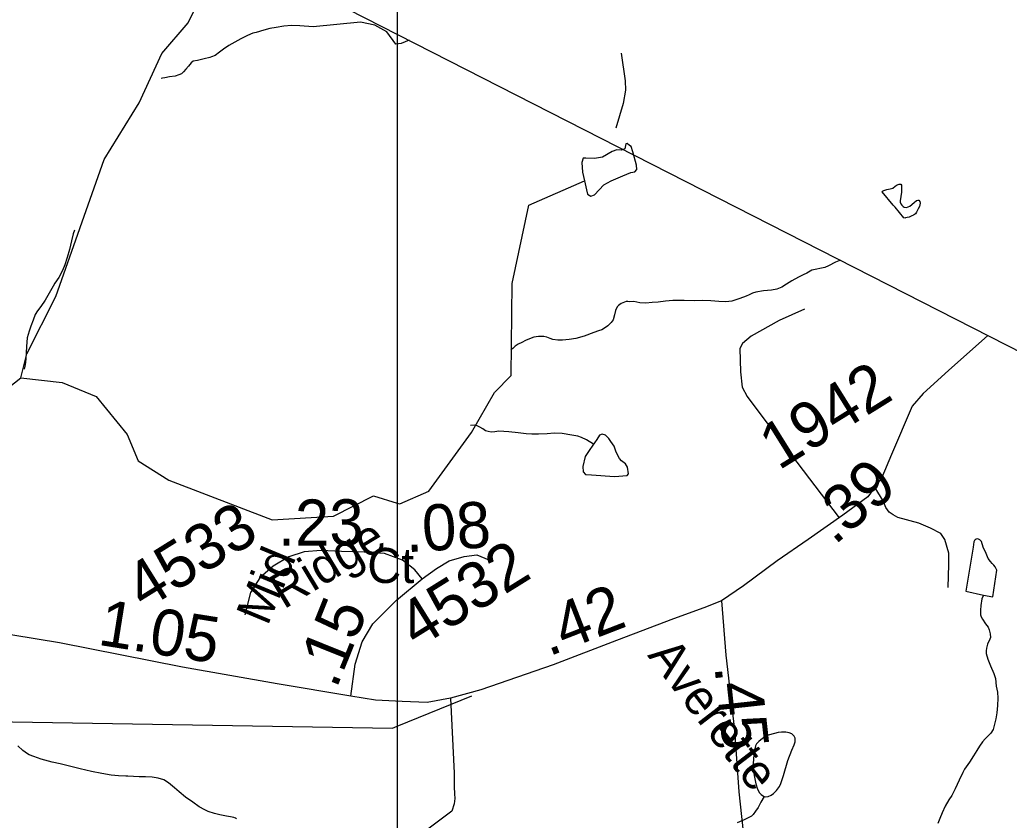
# Model space of a CAD drawing. Extents: x 2001466 to 31450019, y -30647475 to 847247.
# Drawn here: x 2155878 to 2161241, y 812094 to 816435 of the extents above; entities that cross this region are included whole.
import ezdxf

# ---------------------------------------------------------------- set-up
doc = ezdxf.new("R2010")
doc.units = 0
for name, color, linetype in [('Exist Boundary Political CountyLine', 7, 'Continuous'), ('Exist Hydrographic Creek Single Shore', 7, 'Continuous'), ('Exist Hydrographic Misc Water Feature', 7, 'Continuous'), ('Exist Road Non-System Type 51', 7, 'Continuous'), ('Exist Road Secondary Mileage Hundredths English Label', 7, 'Continuous'), ('Exist Road Secondary Type 51 Attributed', 7, 'Continuous'), ('Exist Road Secondary Type 51 Label', 7, 'Continuous'), ('Exist Road Secondary Type 51 Number Label', 7, 'Continuous'), ('Exist Utilities Electrical Transmission Line', 7, 'Continuous'), ('Map Preparation Inset Cut Line', 7, 'Continuous')]:
    doc.layers.add(name, color=color, linetype=linetype)

msp = doc.modelspace()

# ---------------------------------------------------------------- linework, layer by layer
at = {"layer": 'Exist Boundary Political CountyLine'}
msp.add_lwpolyline([(2192034.4, 787592.5), (2192017, 787600), (2191946.5, 788439.9), (2191463.2, 794429.1), (2179298.2, 796463.3), (2169375.3, 810513.7), (2153809.3, 818455.4), (2147151.2, 821629.4), (2135812.5, 826366.6), (2133839.4, 827270.1)], dxfattribs=at)
at = {"layer": 'Exist Hydrographic Creek Single Shore'}
for points in [[(2155883.4, 814492.5), (2155916.4, 814623), (2156073.2, 814934.7), (2156335.3, 815677.3), (2156525.4, 815985), (2156648.2, 816251.5), (2156791.3, 816417.8), (2156845.1, 816529), (2156882.8, 816599), (2156931.3, 816647.5), (2156945.6, 816728.2), (2156996.2, 816829.4)], [(2155134.9, 813079.6), (2155100.5, 813151.2), (2155107.2, 813294.6), (2154989.3, 813451.2), (2154964.3, 813520.6), (2154971.3, 813677.9), (2155145.4, 813910.5), (2155883.4, 814492.5)]]:
    msp.add_lwpolyline(points, dxfattribs=at)
at = {"layer": 'Exist Hydrographic Misc Water Feature'}
for points in [[(2157987.9, 816323.5), (2157945.3, 816306.5), (2157916.6, 816302.9), (2157868.1, 816369.3), (2157801.7, 816405.2), (2157724.5, 816421.3), (2157467.6, 816396.4), (2157395.4, 816401.6), (2157351.3, 816403.4), (2157309.1, 816399.3), (2157267.3, 816393), (2157233, 816386.8), (2157201, 816378.7), (2157159.6, 816366.3), (2157141.6, 816362.5), (2157111.8, 816350), (2157075.5, 816331.9), (2157011.8, 816295.7), (2156982, 816275.5), (2156960.3, 816259.3), (2156936.5, 816241.4), (2156918.1, 816233.2), (2156908.4, 816231.1), (2156878.3, 816223), (2156842.4, 816214.7), (2156818.8, 816210.5), (2156806.5, 816200.6), (2156792.4, 816182.5), (2156778.6, 816166.3), (2156766.5, 816152.3), (2156754.6, 816142.4), (2156740.9, 816136.3), (2156721.2, 816129.9), (2156689, 816125.9), (2156665, 816119.8), (2156651.1, 816117.9), (2156645.3, 816115.5)], [(2158939.2, 815562), (2158949.8, 815512), (2158955.7, 815489.2), (2158973.3, 815478.2), (2158993.9, 815485.5), (2159044.5, 815540.6), (2159083.4, 815561.2), (2159146.6, 815589.1), (2159189.9, 815606.7), (2159211.9, 815610.4), (2159222.9, 815623.6), (2159221.5, 815647.1), (2159201.6, 815718.4), (2159192.1, 815748.5), (2159182.6, 815752.2), (2159170.8, 815763.2), (2159162, 815762.5), (2159157.6, 815734.5), (2159140, 815727.2), (2159113.5, 815730.1), (2159088.6, 815721.3), (2159037.2, 815690.5), (2158992.4, 815682.4), (2158945.4, 815684.6), (2158931.5, 815683.9), (2158924.9, 815661.1), (2158928.5, 815608.9), (2158939.2, 815562)], [(2157924.3, 813814.2), (2157937.4, 813810.4), (2158095.3, 813879.3), (2158326.4, 814196), (2158450.2, 814413.3), (2158541.2, 814506.5), (2158546.4, 815005.1), (2158636.4, 815429.7), (2158939.2, 815562)], [(2160621.9, 815418.2), (2160611.9, 815430.3), (2160551.2, 815501.9), (2160553, 815505.7), (2160561, 815509.8), (2160577.4, 815513.8), (2160595, 815518), (2160609.4, 815521.9), (2160623.3, 815532), (2160632.8, 815540.3), (2160644.9, 815544.2), (2160653.1, 815544.2), (2160657.2, 815538.2), (2160657.6, 815528.4), (2160657.6, 815510.2), (2160657.2, 815500.5), (2160649.6, 815452.2), (2160649.8, 815446.4), (2160653.7, 815436.5), (2160657.8, 815430.2), (2160665.8, 815422.5), (2160671.5, 815418.4), (2160684, 815416.5), (2160701.9, 815424.8), (2160725.3, 815444.8), (2160737.6, 815454.7), (2160745.6, 815456.7), (2160751.5, 815457), (2160755.8, 815449.1), (2160757.9, 815441.1), (2160754, 815423), (2160747.8, 815408.9), (2160738, 815390.9), (2160732, 815382.9), (2160722.2, 815374.6), (2160712.1, 815370.9), (2160697.8, 815364.5), (2160688.1, 815362.3), (2160678.1, 815360.6), (2160674, 815358.4), (2160670.1, 815360.6), (2160621.9, 815418.2)], [(2156175.4, 815294), (2156167.6, 815273.3), (2156158.3, 815235.3), (2156148.5, 815189), (2156134.3, 815145.2), (2156123.1, 815105.2), (2156109.1, 815074.8), (2156089.2, 815036.9), (2156069.1, 815006.6), (2156059.3, 814990.6), (2156016, 814914.4), (2155992, 814880.3), (2155974.4, 814856.2), (2155962.3, 814836.2), (2155950.4, 814806.3), (2155938.7, 814774), (2155928.9, 814745.8), (2155919.2, 814710), (2155915.3, 814663.9), (2155913.5, 814628.1), (2155911.9, 814600), (2155910, 814575.9), (2155906.1, 814555.8), (2155901.5, 814540.7)], [(2160326.1, 815130.5), (2160298.6, 815119.7), (2160261.8, 815100), (2160242.1, 815091), (2160170, 815077.6), (2160144.3, 815061.6), (2160123.8, 815051.3), (2160098.2, 815039.4), (2160062.5, 815019.2), (2160034.4, 815001.1), (2160008.8, 814984.7), (2159980.7, 814974.8), (2159952.4, 814968.5), (2159908.3, 814964.2), (2159866.5, 814958), (2159848.5, 814951.8), (2159830.6, 814943.9), (2159814.8, 814935.8), (2159781, 814923.5), (2159736.9, 814909.4), (2159705.3, 814905.3), (2159666.8, 814907), (2159623.3, 814910.8), (2159579, 814912.6), (2159535.3, 814910.3), (2159478.9, 814911.9), (2159416.8, 814911.6), (2159377, 814909.1), (2159338.9, 814903.1), (2159305.1, 814900.9), (2159271, 814898.8), (2159239, 814900.4), (2159207, 814906.4), (2159185.3, 814906), (2159173, 814906.3), (2159164.8, 814906.3), (2159146.8, 814900.1), (2159137.1, 814895.9), (2159123.2, 814885.8), (2159115.4, 814877.6), (2159107.4, 814857.8), (2159101.9, 814833.9), (2159094.1, 814807.9), (2159083.6, 814793.6), (2159065.8, 814775.6), (2159048.1, 814761.7), (2159032.3, 814753.5), (2159013.9, 814747.4), (2158990.1, 814739.2), (2158936.6, 814718.9), (2158892.3, 814706.5), (2158856.2, 814700.6), (2158820.5, 814698.3), (2158794.5, 814698.2), (2158768, 814700.2), (2158752.4, 814705.8), (2158734.2, 814713.8), (2158718.4, 814717.9), (2158690.3, 814717.6), (2158664.5, 814713.4), (2158640.1, 814705.3), (2158618.6, 814695.2), (2158598.5, 814684.8), (2158578.6, 814674.9), (2158562.4, 814664.8), (2158550.7, 814652.7), (2158541.8, 814646.8), (2158538.8, 814644.8)], [(2155883.4, 814492.5), (2156108.3, 814468.1), (2156292.2, 814392.1), (2156460.4, 814185.2), (2156519.2, 814043), (2156686.3, 813937.8), (2157246.3, 813722.9), (2157579.3, 813742.3), (2157795.3, 813852.7), (2157924.3, 813814.2)], [(2158987.8, 814133.1), (2158949.1, 814157.1), (2158923.1, 814168.8), (2158903.2, 814176.7), (2158869.3, 814182.6), (2158817, 814190.5), (2158773.6, 814192.2), (2158737.1, 814190), (2158689.1, 814187.5), (2158653.4, 814187.3), (2158623.1, 814189.4), (2158579.4, 814195.2), (2158529.4, 814200.7), (2158501.3, 814202.6), (2158475.2, 814204.5), (2158453.3, 814200.5), (2158433.4, 814198.2), (2158417.4, 814202.3), (2158403.2, 814206), (2158387.5, 814215.7), (2158371.3, 814225.9), (2158357.3, 814233.7), (2158343.2, 814235.8), (2158321, 814235.5)], [(2159005.5, 814159.1), (2158968.6, 814104.9), (2158943.2, 814066.8), (2158929.3, 814012.5), (2158931.6, 813983.7), (2158944.3, 813969.8), (2158976.6, 813966.3), (2159101.2, 813958.3), (2159169.3, 813964), (2159177.3, 813972.1), (2159171.6, 814009), (2159161.2, 814027.5), (2159139.3, 814043.7), (2159127.7, 814055.2), (2159110.4, 814089.8), (2159098.9, 814122.2), (2159081.6, 814147.6), (2159070.1, 814164.9), (2159052.8, 814182.2), (2159034.3, 814186.8), (2159019.3, 814182.2), (2159005.5, 814159.1)], [(2161101.7, 813315.5), (2161151.6, 813305.9), (2161172.9, 813449.9), (2161164.5, 813467.9), (2161156.3, 813477.6), (2161148.3, 813485.7), (2161138.8, 813497.7), (2161126.1, 813513.4), (2161116.3, 813541.3), (2161099.9, 813575.4), (2161090, 813605.3), (2161081.8, 813615), (2161069.7, 813619.3), (2161061.7, 813618.9), (2161056, 813614.9), (2161051.9, 813611), (2161048, 813603.1), (2161046, 813575.1), (2161026.5, 813466.8), (2161005.4, 813336.9), (2161101.7, 813315.5)], [(2161101.7, 813315.5), (2161091.5, 813295.1), (2161085.9, 813259.4), (2161084.1, 813233.3), (2161084.1, 813215.5), (2161084.1, 813207.4), (2161088, 813197.4), (2161096.2, 813183.6), (2161112.2, 813159.7), (2161126.7, 813141.7), (2161132.5, 813125.8), (2161136.4, 813105.7), (2161139.1, 813085.5), (2161134.7, 813075.5), (2161123.3, 813049.7), (2161117.1, 813027.5), (2161115.1, 813013.6), (2161115.5, 812997.4), (2161125.3, 812967.8), (2161139.3, 812931.7), (2161157.9, 812889.9), (2161165.9, 812861.9), (2161170.4, 812821.9), (2161176.6, 812788.1), (2161178.6, 812756.1), (2161177, 812715.8), (2161173.3, 812675.8), (2161167.6, 812643.8), (2161159.4, 812607.7), (2161153.6, 812585.9), (2161140.1, 812565.6), (2161121.8, 812545.6), (2161109.9, 812535.7), (2161095.8, 812519.5), (2161080, 812495.6), (2161064.4, 812471.6), (2161046.6, 812443.4), (2161024.6, 812409), (2160998.8, 812371.1), (2160988.5, 812353.2), (2160969.3, 812310.7), (2160947.5, 812264.9), (2160929.7, 812228.6), (2160913.7, 812204.7), (2160894, 812170.8), (2160876.6, 812134.4), (2160864.3, 812104.2), (2160854.4, 812076.1)], [(2159912.2, 812223.1), (2159920, 812221.1), (2159934, 812223), (2159949.7, 812229.2), (2159963.9, 812239.2), (2159980.1, 812255.4), (2159995.7, 812277.4), (2160003.5, 812293.7), (2160017.2, 812337.5), (2160040.8, 812417.9), (2160062.3, 812473.8), (2160074.2, 812503.7), (2160080.2, 812519.8), (2160080.2, 812532), (2160080.2, 812539.7), (2160074.2, 812549.9), (2160062.1, 812561.9), (2160047.8, 812567.7), (2160030.1, 812571.6), (2160005.9, 812571.6), (2159988.1, 812569.4), (2159968, 812565.2), (2159934, 812554.9), (2159904, 812536.7), (2159884.3, 812520.6), (2159870.6, 812508.5), (2159864.7, 812496.8), (2159860.6, 812474.7), (2159854.6, 812428.6), (2159853.2, 812398.8), (2159853.2, 812368.7), (2159859.3, 812326.8), (2159867.3, 812290.7), (2159875.9, 812262.7), (2159888, 812243), (2159895.6, 812232.9), (2159908.3, 812224.9), (2159912.2, 812223.1)], [(2157053.2, 812100.9), (2157047.2, 812105.1), (2157039.2, 812108.8), (2157019.6, 812112.6), (2156999.3, 812116.4), (2156989, 812118.8), (2156963.4, 812122.7), (2156933.2, 812130.5), (2156899.4, 812142), (2156881.1, 812150.1), (2156851.2, 812166), (2156816.8, 812191.5), (2156776.8, 812219.5), (2156742.7, 812247.3), (2156716.7, 812269.1), (2156684.3, 812296.8), (2156658.5, 812312.8), (2156628.3, 812322.6), (2156596.5, 812328.3), (2156560.2, 812330.1), (2156526.2, 812330), (2156464.3, 812333.7), (2156452.4, 812333.5), (2156414, 812335.2), (2156374.3, 812339.2), (2156322.6, 812347), (2156266.2, 812358.4), (2156206.1, 812372.3), (2156170.2, 812381.8), (2156098, 812399.6), (2156054.2, 812409.1), (2155993.9, 812425.1), (2155954.1, 812438.9), (2155929.7, 812448.6), (2155919.7, 812454.6), (2155895.5, 812472.4), (2155867.6, 812498.2)], [(2159912.2, 812223.1), (2159894, 812193), (2159880.2, 812163), (2159866.1, 812142.8), (2159852.6, 812124.6), (2159844.4, 812116.5), (2159826.5, 812106.6), (2159805, 812096.5), (2159766.8, 812080.3)]]:
    msp.add_lwpolyline(points, dxfattribs=at)
at = {"layer": 'Exist Road Non-System Type 51'}
msp.add_line((2158213.2, 812756.8), (2158233.4, 812348.5), dxfattribs=at)
for points in [[(2159138.4, 816253.5), (2159158.9, 816103.9), (2159161.7, 816053.9), (2159147.9, 815980.2), (2159108.7, 815847.2)], [(2160130.9, 814866.4), (2159994.1, 814803.4), (2159841.6, 814719.4), (2159795.9, 814680.2), (2159780.6, 814651.9), (2159785, 814525.4), (2159793.7, 814442.6), (2159819.8, 814392.4), (2159894.9, 814292.7), (2160318.8, 813734.4)], [(2160909.3, 813357), (2160913.7, 813481.2), (2160913.7, 813542.3), (2160891.9, 813616.4), (2160870.1, 813649.1), (2160813.5, 813677.4), (2160750.3, 813705.8), (2160636.9, 813736.4), (2160611.3, 813751), (2160589.6, 813765.5), (2160572.2, 813790), (2160559, 813822.3), (2160512.2, 813900.2)], [(2158233.4, 812348.5), (2158233.4, 812275.7), (2158235.1, 812237.6), (2158236.7, 812211.1), (2158231.7, 812183), (2158220.2, 812143.2), (2157924.3, 811921.5)]]:
    msp.add_lwpolyline(points, dxfattribs=at)
at = {"layer": 'Exist Road Secondary Type 51 Attributed'}
for points in [[(2161124.7, 814723.1), (2160912.2, 814533.3), (2160773.3, 814408.3), (2160713.9, 814339.6), (2160602.3, 814077.8), (2160550.7, 813952.8), (2160474.2, 813848.1), (2160338.4, 813748.1), (2160150.2, 813616.1), (2159983.1, 813500.5), (2159800.4, 813364.5), (2159681, 813284.1)], [(2158059.6, 813403.7), (2158019.6, 813452.2), (2157952.4, 813503.8), (2157855.6, 813539.7), (2157744.7, 813547.5), (2157621.4, 813552.2), (2157512.1, 813556.9), (2157419.9, 813549.1), (2157335.6, 813522.5), (2157251.3, 813472.5), (2157179.5, 813408.5), (2157129.5, 813328.8), (2157098.3, 813208.5)], [(2158059.6, 813403.7), (2158136.1, 813458.4), (2158204.8, 813500.6), (2158287.6, 813524.1), (2158354.7, 813533.4), (2158441.6, 813497.8)], [(2157672.4, 812767.8), (2157696.6, 812940.4), (2157734, 813062.3), (2157791.8, 813159.2), (2157919.9, 813287.3), (2158059.6, 813403.7)], [(2159681, 813284.1), (2159585.7, 813246.6), (2159421.8, 813185.6), (2159111.8, 813068.7), (2158768.3, 812937.4), (2158377.2, 812802.1), (2158213.2, 812756.8), (2158086.7, 812733.3), (2157950.9, 812738), (2157805.6, 812745.8), (2157672.4, 812767.8)], [(2159681, 813284.1), (2159704.4, 812988.7), (2159751.2, 812582.5), (2159775.4, 812247.3), (2159830.1, 811748.1), (2159883.9, 811319.2), (2159946.8, 810848.8)], [(2157672.4, 812767.8), (2157272.6, 812833.4), (2156760.4, 812924), (2156093.7, 813056.9), (2155840.7, 813097.5), (2155697, 813119.4), (2155428.4, 813094.4), (2155247.3, 813088.1), (2155134.9, 813079.6)]]:
    msp.add_lwpolyline(points, dxfattribs=at)
at = {"layer": 'Exist Utilities Electrical Transmission Line'}
msp.add_line((2157924.3, 812603.4), (2158327.9, 812769.3), dxfattribs=at)
msp.add_lwpolyline([(2155619.5, 812631.3), (2157898.5, 812592.7), (2157924.3, 812603.4)], dxfattribs=at)
at = {"layer": 'Map Preparation Inset Cut Line'}
for p, q in [((2157924.3, 816668), (2157924.3, 813814.2)), ((2157924.3, 813814.2), (2157924.3, 813597.6)), ((2157924.3, 813597.6), (2157924.3, 813228)), ((2157924.3, 813228), (2157924.3, 812830.4)), ((2157924.3, 812830.4), (2157924.3, 812603.4)), ((2157924.3, 812603.4), (2157924.3, 811993.5))]:
    msp.add_line(p, q, dxfattribs=at)

# ---------------------------------------------------------------- texts
at = {"layer": 'Exist Road Secondary Mileage Hundredths English Label'}
for s, rotation, p in [('.39', 40.653, (2160293.2, 813581.9)), ('.23', 0.2916, (2157277.7, 813582.5)), ('.08', 3.5109, (2157973.3, 813546.9)), ('.42', 21.2011, (2158744.8, 812980.9)), ('1.05', 350.9233, (2156296.1, 813046.4)), ('.15', 68.1346, (2157593.6, 812801.5)), ('.45', 276.2438, (2159642.7, 812927.1))]:
    msp.add_text(s, height=250, rotation=rotation, dxfattribs=at).set_placement(p)
at = {"layer": 'Exist Road Secondary Type 51 Label'}
for s, rotation, p in [('Ridge', 31.1542, (2157309.2, 813235.8)), ('Mid', 67.4209, (2157221.2, 813143.5)), ('Ct', 359.8908, (2157761.8, 813380.8)), ('Averette', 307.5488, (2159277, 812987.3))]:
    msp.add_text(s, height=190, rotation=rotation, dxfattribs=at).set_placement(p)
at = {"layer": 'Exist Road Secondary Type 51 Number Label'}
for s, p in [('1942', (2159991.2, 813988.5)), ('4533', (2156554, 813229)), ('4532', (2158031.2, 813020.6))]:
    msp.add_text(s, height=250, rotation=31.918, dxfattribs=at).set_placement(p)

doc.saveas('drawing.dxf')
